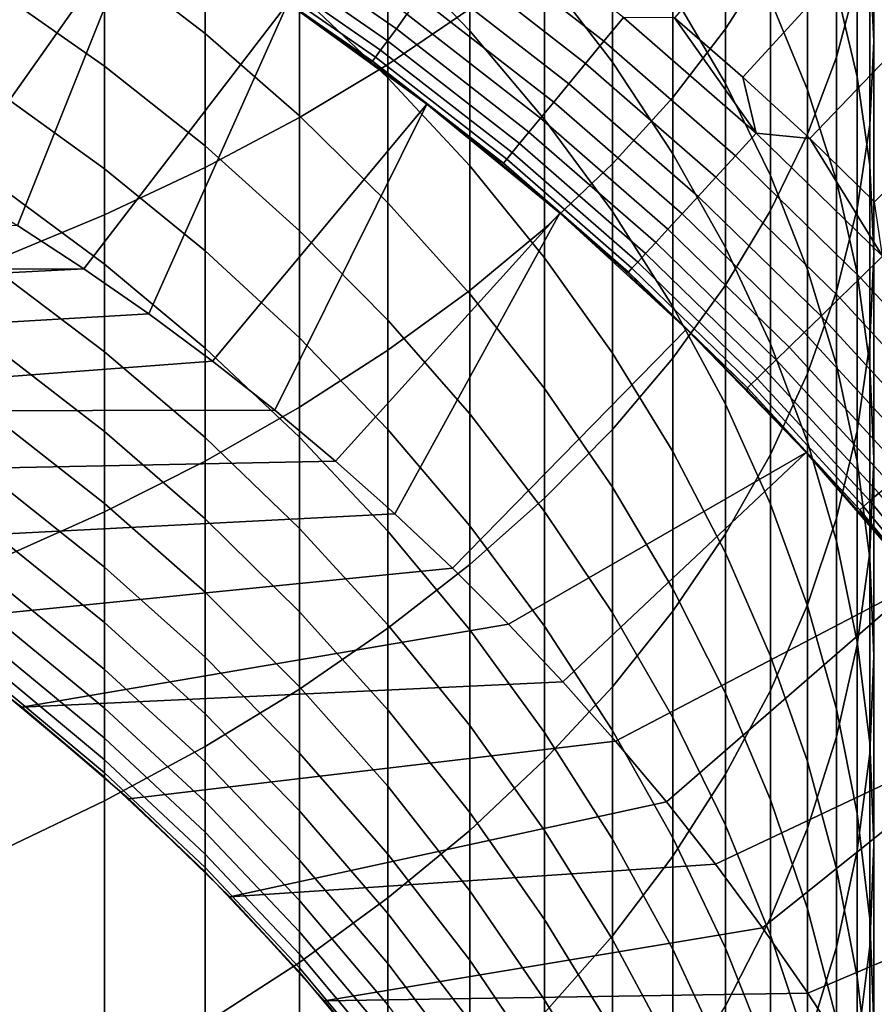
# Model space of a CAD drawing. Header units: metres. Extents: x -109 to 109, y -100 to 58.
# Tile 391 of 642: x 6.42 to 10.25, y -6.15 to -1.73. Entities that reach past the tile are written whole.
import ezdxf

# ---------------------------------------------------------------- set-up
doc = ezdxf.new("R2010")
doc.units = ezdxf.units.M
doc.layers.add('solid_21_062_100_XXX', color=7, linetype='CONTINUOUS')

msp = doc.modelspace()

# ---------------------------------------------------------------- linework, layer by layer
at = {"layer": 'solid_21_062_100_XXX'}
for points in [[(11.352392, -0.14602, 28.576704), (11.005567, 0.156755, 28.576704), (9.354994, -1.721458, 30.020081), (9.662025, -1.988189, 30.020081)], [(11.690891, -0.458077, 28.576704), (11.352392, -0.14602, 28.576704), (9.662025, -1.988189, 30.020081), (9.961455, -2.263425, 30.020081)], [(9.785889, -0.29771, 203.902573), (9.583917, -0.589848, 204.409744), (9.583917, -1.771693, 203.694168), (9.785889, -1.457689, 203.200241)], [(8.435585, -0.386142, 207.014832), (8.06863, -0.615955, 207.457443), (8.06863, -1.930846, 206.737808), (8.435585, -1.681928, 206.305679)], [(12.020815, -0.779185, 28.576704), (11.690891, -0.458077, 28.576704), (9.961455, -2.263425, 30.020081), (10.253048, -2.546952, 30.020081)], [(10.175266, -0.484547, 201.669464), (10.082104, -0.812939, 202.186035), (10.082104, -1.897478, 201.462845), (10.175266, -1.546844, 200.961105)], [(10.231299, -0.484607, 199.441116), (10.25, -0.839117, 199.948395), (10.25, -1.825928, 199.226196), (10.231299, -1.449607, 198.734879)], [(8.06863, -0.615955, 207.457443), (7.672235, -0.835139, 207.879562), (7.672235, -2.168252, 207.149963), (8.06863, -1.930846, 206.737808)], [(9.583917, -0.589848, 204.409744), (9.346973, -0.875366, 204.905426), (9.346973, -2.078582, 204.17691), (9.583917, -1.771693, 203.694168)], [(10.082104, -0.702452, 197.759399), (10.175266, -1.074659, 198.245346), (10.175266, -1.986885, 197.514481), (10.082104, -1.593815, 197.045258)], [(8.06863, -0.772935, 191.654449), (8.435585, -1.140383, 191.991638), (8.435585, -1.779492, 191.26387), (8.06863, -1.397671, 190.943054)], [(7.672235, -0.835139, 207.879562), (7.247845, -1.042894, 208.279678), (7.247845, -2.393279, 207.540634), (7.672235, -2.168252, 207.149963)], [(8.771758, -0.837497, 193.058731), (9.075924, -1.218556, 193.440369), (9.075924, -1.920846, 192.707794), (8.771758, -1.523486, 192.34317)], [(9.785889, -0.822082, 196.123978), (9.952153, -1.205074, 196.581192), (9.952153, -2.044514, 195.846222), (9.785889, -1.641924, 195.406174)], [(10.082104, -0.812939, 202.186035), (9.952153, -1.137715, 202.696915), (9.952153, -2.24425, 201.959045), (10.082104, -1.897478, 201.462845)], [(10.25, -0.839117, 199.948395), (10.231299, -1.193627, 200.455673), (10.231299, -2.20225, 199.717514), (10.25, -1.825928, 199.226196)], [(6.971311, -1.239255, 45.097431), (6.300118, -0.860213, 45.097431), (5.793635, -2.291252, 46.597431), (6.102353, -2.467462, 46.597431)], [(9.346973, -0.875366, 204.905426), (9.075924, -1.153223, 205.387802), (9.075924, -2.377235, 204.646698), (9.346973, -2.078582, 204.17691)], [(9.346973, -0.860717, 194.552292), (9.583917, -1.246844, 194.974335), (9.583917, -2.016084, 194.239075), (9.346973, -1.611897, 193.83429)], [(6.797007, -0.919538, 189.382034), (7.247845, -1.256072, 189.640594), (7.247845, -1.792416, 188.910019), (6.797007, -1.444914, 188.666397)], [(2.212831, -11.565833, -20.43038), (2.212826, -1.049087, -20.43038), (23.175426, -0.972689, -20.220478)], [(9.679617, -22.091299, -20.355614), (2.212831, -22.082581, -20.43038), (2.212831, -11.565833, -20.43038), (23.175426, -0.972689, -20.220478)], [(17.148014, -22.086779, -20.280832), (9.679617, -22.091299, -20.355614), (23.175426, -0.972689, -20.220478)], [(7.247845, -1.042894, 208.279678), (6.797007, -1.238461, 208.656326), (6.797007, -2.605105, 207.908371), (7.247845, -2.393279, 207.540634)], [(7.672235, -1.033511, 190.637085), (8.06863, -1.397671, 190.943054), (8.06863, -1.99075, 190.205048), (7.672235, -1.613577, 189.915268)], [(10.175266, -1.074659, 198.245346), (10.231299, -1.449607, 198.734879), (10.231299, -2.38285, 197.987167), (10.175266, -1.986885, 197.514481)], [(6.321368, -1.120335, 188.438858), (6.797007, -1.444914, 188.666397), (6.797007, -1.938542, 187.928513), (6.321368, -1.604337, 187.715347)], [(8.435585, -1.140383, 191.991638), (8.771758, -1.523486, 192.34317), (8.771758, -2.177578, 191.598343), (8.435585, -1.779492, 191.26387)], [(9.952153, -1.137715, 202.696915), (9.785889, -1.457689, 203.200241), (9.785889, -2.585895, 202.447922), (9.952153, -2.24425, 201.959045)], [(9.075924, -1.153223, 205.387802), (8.771758, -1.422404, 205.855118), (8.771758, -2.666564, 205.101822), (9.075924, -2.377235, 204.646698)], [(8.418996, -1.345543, 30.219034), (9.037212, -1.82672, 30.219034), (9.125355, -1.719694, 30.112827), (8.501109, -1.233824, 30.112827)], [(9.075924, -1.218556, 193.440369), (9.346973, -1.611897, 193.83429), (9.346973, -2.331012, 193.084167), (9.075924, -1.920846, 192.707794)], [(9.952153, -1.205074, 196.581192), (10.082104, -1.593815, 197.045258), (10.082104, -2.453147, 196.292862), (9.952153, -2.044514, 195.846222)], [(10.231299, -1.193627, 200.455673), (10.175266, -1.546844, 200.961105), (10.175266, -2.577198, 200.207031), (10.231299, -2.20225, 199.717514)], [(6.971311, -1.239255, 45.097431), (6.102353, -2.467462, 46.597431), (6.405731, -2.652755, 46.597431)], [(6.797007, -1.238461, 208.656326), (6.321368, -1.421128, 209.008118), (6.321368, -2.802958, 208.251862), (6.797007, -2.605105, 207.908371)], [(7.619986, -1.656131, 45.097431), (6.971311, -1.239255, 45.097431), (6.405731, -2.652755, 46.597431), (6.703761, -2.847137, 46.597431)], [(7.247845, -1.256072, 189.640594), (7.672235, -1.613577, 189.915268), (7.672235, -2.161574, 189.168823), (7.247845, -1.792416, 188.910019)], [(7.486451, -1.341133, 30.906261), (8.106326, -1.770945, 30.906261), (8.154123, -1.705915, 30.751375), (7.530593, -1.273569, 30.751375)], [(9.583917, -1.246844, 194.974335), (9.785889, -1.641924, 195.406174), (9.785889, -2.429642, 194.653244), (9.583917, -2.016084, 194.239075)], [(7.449868, -1.397128, 31.067598), (8.066714, -1.82484, 31.067598), (8.106326, -1.770945, 30.906261), (7.486451, -1.341133, 30.906261)], [(8.342684, -1.449369, 30.336931), (8.955297, -1.926185, 30.336931), (9.037212, -1.82672, 30.219034), (8.418996, -1.345543, 30.219034)], [(7.421123, -1.441125, 31.234156), (8.035589, -1.867187, 31.234156), (8.066714, -1.82484, 31.067598), (7.449868, -1.397128, 31.067598)], [(8.06863, -1.397671, 190.943054), (8.435585, -1.779492, 191.26387), (8.435585, -2.386214, 190.508881), (8.06863, -1.99075, 190.205048)], [(6.797007, -1.444914, 188.666397), (7.247845, -1.792416, 188.910019), (7.247845, -2.29635, 188.156723), (6.797007, -1.938542, 187.928513)], [(7.400435, -1.47279, 31.404663), (8.013188, -1.897664, 31.404663), (8.035589, -1.867187, 31.234156), (7.421123, -1.441125, 31.234156)], [(8.272755, -1.544512, 30.46562), (8.880232, -2.01733, 30.46562), (8.955297, -1.926185, 30.336931), (8.342684, -1.449369, 30.336931)], [(8.771758, -1.422404, 205.855118), (8.435585, -1.681928, 206.305679), (8.435585, -2.945513, 205.540604), (8.771758, -2.666564, 205.101822)], [(10.231299, -1.449607, 198.734879), (10.25, -1.825928, 199.226196), (10.25, -2.780265, 198.461594), (10.231299, -2.38285, 197.987167)], [(7.387963, -1.491881, 31.57782), (7.999683, -1.916039, 31.57782), (8.013188, -1.897664, 31.404663), (7.400435, -1.47279, 31.404663)], [(7.999683, -1.916039, 31.57782), (7.387963, -1.491881, 31.57782), (7.619984, -1.656129, 31.752131), (7.935101, -1.878271, 31.752131)], [(9.785889, -1.457689, 203.200241), (9.583917, -1.771693, 203.694168), (9.583917, -2.921166, 202.927673), (9.785889, -2.585895, 202.447922)], [(8.209741, -1.630245, 30.60412), (8.812592, -2.099462, 30.60412), (8.880232, -2.01733, 30.46562), (8.272755, -1.544512, 30.46562)], [(8.771758, -1.523486, 192.34317), (9.075924, -1.920846, 192.707794), (9.075924, -2.590479, 191.945267), (8.771758, -2.177578, 191.598343)], [(10.175266, -1.546844, 200.961105), (10.082104, -1.897478, 201.462845), (10.082104, -2.949405, 200.692978), (10.175266, -2.577198, 200.207031)], [(6.321368, -1.604337, 187.715347), (6.797007, -1.938542, 187.928513), (6.797007, -2.39948, 187.169754), (6.321368, -2.056287, 186.971405)], [(7.672235, -1.613577, 189.915268), (8.06863, -1.99075, 190.205048), (8.06863, -2.551039, 189.441849), (7.672235, -2.161574, 189.168823)], [(8.154123, -1.705915, 30.751375), (8.75289, -2.171954, 30.751375), (8.812592, -2.099462, 30.60412), (8.209741, -1.630245, 30.60412)], [(9.346973, -1.611897, 193.83429), (9.583917, -2.016084, 194.239075), (9.583917, -2.752487, 193.470932), (9.346973, -2.331012, 193.084167)], [(10.082104, -1.593815, 197.045258), (10.175266, -1.986885, 197.514481), (10.175266, -2.86633, 196.744492), (10.082104, -2.453147, 196.292862)], [(7.619986, -1.656131, 45.097431), (6.703761, -2.847137, 46.597431), (6.995806, -3.050195, 46.597431)], [(8.24378, -2.109345, 45.097431), (7.619986, -1.656131, 45.097431), (6.995806, -3.050195, 46.597431), (7.281698, -3.261822, 46.597431)], [(7.619986, -1.656131, 45.097431), (8.24378, -2.109345, 45.097431), (7.935101, -1.878271, 31.752131), (7.619984, -1.656129, 31.752131)], [(9.785889, -1.641924, 195.406174), (9.952153, -2.044514, 195.846222), (9.952153, -2.851063, 195.075287), (9.785889, -2.429642, 194.653244)], [(8.435585, -1.681928, 206.305679), (8.06863, -1.930846, 206.737808), (8.06863, -3.213063, 205.961472), (8.435585, -2.945513, 205.540604)], [(8.106326, -1.770945, 30.906261), (8.701583, -2.234252, 30.906261), (8.75289, -2.171954, 30.751375), (8.154123, -1.705915, 30.751375)], [(9.037212, -1.82672, 30.219034), (9.627983, -2.341222, 30.219034), (9.721888, -2.239215, 30.112827), (9.125355, -1.719694, 30.112827)], [(9.125355, -1.719694, 30.112827), (9.721888, -2.239215, 30.112827), (9.354994, -1.721458, 30.020081)], [(9.721888, -2.239215, 30.112827), (9.662025, -1.988189, 30.020081), (9.354994, -1.721458, 30.020081)], [(7.247845, -1.792416, 188.910019), (7.672235, -2.161574, 189.168823), (7.672235, -2.676455, 188.399155), (7.247845, -2.29635, 188.156723)], [(8.066714, -1.82484, 31.067598), (8.659062, -2.285882, 31.067598), (8.701583, -2.234252, 30.906261), (8.106326, -1.770945, 30.906261)], [(8.435585, -1.779492, 191.26387), (8.771758, -2.177578, 191.598343), (8.771758, -2.798525, 190.825668), (8.435585, -2.386214, 190.508881)], [(9.583917, -1.771693, 203.694168), (9.346973, -2.078582, 204.17691), (9.346973, -3.24884, 203.396561), (9.583917, -2.921166, 202.927673)], [(8.035589, -1.867187, 31.234156), (8.625651, -2.326451, 31.234156), (8.659062, -2.285882, 31.067598), (8.066714, -1.82484, 31.067598)], [(8.955297, -1.926185, 30.336931), (9.540712, -2.436023, 30.336931), (9.627983, -2.341222, 30.219034), (9.037212, -1.82672, 30.219034)], [(10.25, -1.825928, 199.226196), (10.231299, -2.20225, 199.717514), (10.231299, -3.17768, 198.936005), (10.25, -2.780265, 198.461594)], [(8.24378, -2.109345, 45.097431), (8.243747, -2.10932, 31.752131), (7.935101, -1.878271, 31.752131)], [(7.999683, -1.916039, 31.57782), (7.935101, -1.878271, 31.752131), (8.243747, -2.10932, 31.752131)], [(7.999683, -1.916039, 31.57782), (8.587109, -2.37325, 31.57782), (8.601606, -2.355648, 31.404663), (8.013188, -1.897664, 31.404663)], [(8.013188, -1.897664, 31.404663), (8.601606, -2.355648, 31.404663), (8.625651, -2.326451, 31.234156), (8.035589, -1.867187, 31.234156)], [(10.082104, -1.897478, 201.462845), (9.952153, -2.24425, 201.959045), (9.952153, -3.317512, 201.173584), (10.082104, -2.949405, 200.692978)], [(6.797007, -1.938542, 187.928513), (7.247845, -2.29635, 188.156723), (7.247845, -2.766912, 187.382126), (6.797007, -2.39948, 187.169754)], [(8.06863, -1.930846, 206.737808), (7.672235, -2.168252, 207.149963), (7.672235, -3.468238, 206.362869), (8.06863, -3.213063, 205.961472)], [(8.587109, -2.37325, 31.57782), (7.999683, -1.916039, 31.57782), (8.243747, -2.10932, 31.752131), (8.545669, -2.349088, 31.752131)], [(8.880232, -2.01733, 30.46562), (9.460741, -2.522896, 30.46562), (9.540712, -2.436023, 30.336931), (8.955297, -1.926185, 30.336931)], [(9.075924, -1.920846, 192.707794), (9.346973, -2.331012, 193.084167), (9.346973, -3.016687, 192.303375), (9.075924, -2.590479, 191.945267)], [(10.175266, -1.986885, 197.514481), (10.231299, -2.38285, 197.987167), (10.231299, -3.282556, 197.199432), (10.175266, -2.86633, 196.744492)], [(8.06863, -1.99075, 190.205048), (8.435585, -2.386214, 190.508881), (8.435585, -2.959392, 189.728134), (8.06863, -2.551039, 189.441849)], [(8.812592, -2.099462, 30.60412), (9.388679, -2.601177, 30.60412), (9.460741, -2.522896, 30.46562), (8.880232, -2.01733, 30.46562)], [(9.583917, -2.016084, 194.239075), (9.785889, -2.429642, 194.653244), (9.785889, -3.183735, 193.866653), (9.583917, -2.752487, 193.470932)], [(9.721888, -2.239215, 30.112827), (9.961455, -2.263425, 30.020081), (9.662025, -1.988189, 30.020081)], [(6.321368, -2.056287, 186.971405), (6.797007, -2.39948, 187.169754), (6.797007, -2.82685, 186.391617), (6.321368, -2.475323, 186.20842)], [(9.952153, -2.044514, 195.846222), (10.082104, -2.453147, 196.292862), (10.082104, -3.278807, 195.503677), (9.952153, -2.851063, 195.075287)], [(8.24378, -2.109345, 45.097431), (7.281698, -3.261822, 46.597431), (7.561042, -3.481703, 46.597431)], [(8.840531, -2.597304, 45.097431), (8.24378, -2.109345, 45.097431), (7.561042, -3.481703, 46.597431), (7.833786, -3.709796, 46.597431)], [(8.24378, -2.109345, 45.097431), (8.840531, -2.597304, 45.097431), (8.545669, -2.349088, 31.752131), (8.243747, -2.10932, 31.752131)], [(8.75289, -2.171954, 30.751375), (9.325074, -2.670269, 30.751375), (9.388679, -2.601177, 30.60412), (8.812592, -2.099462, 30.60412)], [(9.346973, -2.078582, 204.17691), (9.075924, -2.377235, 204.646698), (9.075924, -3.567722, 203.852859), (9.346973, -3.24884, 203.396561)], [(7.672235, -2.161574, 189.168823), (8.06863, -2.551039, 189.441849), (8.06863, -3.077471, 188.654922), (7.672235, -2.676455, 188.399155)], [(7.672235, -2.168252, 207.149963), (7.247845, -2.393279, 207.540634), (7.247845, -3.710108, 206.743332), (7.672235, -3.468238, 206.362869)], [(8.701583, -2.234252, 30.906261), (9.270413, -2.729647, 30.906261), (9.325074, -2.670269, 30.751375), (8.75289, -2.171954, 30.751375)], [(8.771758, -2.177578, 191.598343), (9.075924, -2.590479, 191.945267), (9.075924, -3.22618, 191.154221), (8.771758, -2.798525, 190.825668)], [(10.231299, -2.20225, 199.717514), (10.175266, -2.577198, 200.207031), (10.175266, -3.573645, 199.408691), (10.231299, -3.17768, 198.936005)], [(8.659062, -2.285882, 31.067598), (9.225113, -2.778856, 31.067598), (9.270413, -2.729647, 30.906261), (8.701583, -2.234252, 30.906261)], [(9.627983, -2.341222, 30.219034), (10.189514, -2.887488, 30.219034), (10.288895, -2.790808, 30.112827), (9.721888, -2.239215, 30.112827)], [(9.721888, -2.239215, 30.112827), (10.288895, -2.790808, 30.112827), (9.961455, -2.263425, 30.020081)], [(9.952153, -2.24425, 201.959045), (9.785889, -2.585895, 202.447922), (9.785889, -3.680177, 201.647064), (9.952153, -3.317512, 201.173584)], [(7.247845, -2.29635, 188.156723), (7.672235, -2.676455, 188.399155), (7.672235, -3.15724, 187.607742), (7.247845, -2.766912, 187.382126)], [(8.625651, -2.326451, 31.234156), (9.189518, -2.817522, 31.234156), (9.225113, -2.778856, 31.067598), (8.659062, -2.285882, 31.067598)], [(10.288895, -2.790808, 30.112827), (10.253048, -2.546952, 30.020081), (9.961455, -2.263425, 30.020081)], [(8.601606, -2.355648, 31.404663), (9.1639, -2.84535, 31.404663), (9.189518, -2.817522, 31.234156), (8.625651, -2.326451, 31.234156)], [(9.346973, -2.331012, 193.084167), (9.583917, -2.752487, 193.470932), (9.583917, -3.454648, 192.671356), (9.346973, -3.016687, 192.303375)], [(8.840531, -2.597304, 45.097431), (8.84062, -2.597381, 31.752131), (8.545669, -2.349088, 31.752131)], [(8.587109, -2.37325, 31.57782), (8.545669, -2.349088, 31.752131), (8.84062, -2.597381, 31.752131)], [(8.587109, -2.37325, 31.57782), (9.148456, -2.862128, 31.57782), (9.1639, -2.84535, 31.404663), (8.601606, -2.355648, 31.404663)], [(9.148456, -2.862128, 31.57782), (8.587109, -2.37325, 31.57782), (8.84062, -2.597381, 31.752131), (9.128361, -2.853995, 31.752131)], [(9.075924, -2.377235, 204.646698), (8.771758, -2.666564, 205.101822), (8.771758, -3.876647, 204.294907), (9.075924, -3.567722, 203.852859)], [(9.540712, -2.436023, 30.336931), (10.097154, -2.977338, 30.336931), (10.189514, -2.887488, 30.219034), (9.627983, -2.341222, 30.219034)], [(10.231299, -2.38285, 197.987167), (10.25, -2.780265, 198.461594), (10.25, -3.700306, 197.656052), (10.231299, -3.282556, 197.199432)], [(7.247845, -2.393279, 207.540634), (6.797007, -2.605105, 207.908371), (6.797007, -3.937789, 207.101471), (7.247845, -3.710108, 206.743332)], [(6.797007, -2.39948, 187.169754), (7.247845, -2.766912, 187.382126), (7.247845, -3.203204, 186.587738), (6.797007, -2.82685, 186.391617)], [(8.435585, -2.386214, 190.508881), (8.771758, -2.798525, 190.825668), (8.771758, -3.385142, 190.026611), (8.435585, -2.959392, 189.728134)], [(9.460741, -2.522896, 30.46562), (10.012518, -3.059672, 30.46562), (10.097154, -2.977338, 30.336931), (9.540712, -2.436023, 30.336931)], [(9.785889, -2.429642, 194.653244), (9.952153, -2.851063, 195.075287), (9.952153, -3.623181, 194.269882), (9.785889, -3.183735, 193.866653)], [(10.082104, -2.453147, 196.292862), (10.175266, -2.86633, 196.744492), (10.175266, -3.711315, 195.936829), (10.082104, -3.278807, 195.503677)], [(6.321368, -2.475323, 186.20842), (6.797007, -2.82685, 186.391617), (6.797007, -3.219836, 185.595551), (6.321368, -2.860646, 185.427887)], [(8.06863, -2.551039, 189.441849), (8.435585, -2.959392, 189.728134), (8.435585, -3.497934, 188.923096), (8.06863, -3.077471, 188.654922)], [(9.388679, -2.601177, 30.60412), (9.936252, -3.133865, 30.60412), (10.012518, -3.059672, 30.46562), (9.460741, -2.522896, 30.46562)], [(6.797007, -2.605105, 207.908371), (6.321368, -2.802958, 208.251862), (6.321368, -4.150451, 207.435989), (6.797007, -3.937789, 207.101471)], [(8.840531, -2.597304, 45.097431), (7.833786, -3.709796, 46.597431), (8.099751, -3.945967, 46.597431)], [(9.408756, -3.118817, 45.097431), (8.840531, -2.597304, 45.097431), (8.099751, -3.945967, 46.597431), (8.358703, -4.190001, 46.597431)], [(8.840531, -2.597304, 45.097431), (9.408756, -3.118817, 45.097431), (9.128361, -2.853995, 31.752131), (8.84062, -2.597381, 31.752131)], [(9.075924, -2.590479, 191.945267), (9.346973, -3.016687, 192.303375), (9.346973, -3.667618, 191.493378), (9.075924, -3.22618, 191.154221)], [(9.325074, -2.670269, 30.751375), (9.868938, -3.199349, 30.751375), (9.936252, -3.133865, 30.60412), (9.388679, -2.601177, 30.60412)], [(9.785889, -2.585895, 202.447922), (9.583917, -2.921166, 202.927673), (9.583917, -4.036076, 202.111725), (9.785889, -3.680177, 201.647064)], [(10.175266, -2.577198, 200.207031), (10.082104, -2.949405, 200.692978), (10.082104, -3.966714, 199.87793), (10.175266, -3.573645, 199.408691)], [(2.500099, -2.859578, 46.597431), (6.703761, -2.847137, 46.597431), (6.405731, -2.652755, 46.597431), (1.883447, -2.724529, 46.597431)], [(7.672235, -2.676455, 188.399155), (8.06863, -3.077471, 188.654922), (8.06863, -3.569041, 187.845749), (7.672235, -3.15724, 187.607742)], [(8.771758, -2.666564, 205.101822), (8.435585, -2.945513, 205.540604), (8.435585, -4.174488, 204.7211), (8.771758, -3.876647, 204.294907)], [(9.270413, -2.729647, 30.906261), (9.81109, -3.255625, 30.906261), (9.868938, -3.199349, 30.751375), (9.325074, -2.670269, 30.751375)], [(9.225113, -2.778856, 31.067598), (9.763147, -3.302264, 31.067598), (9.81109, -3.255625, 30.906261), (9.270413, -2.729647, 30.906261)], [(7.247845, -2.766912, 187.382126), (7.672235, -3.15724, 187.607742), (7.672235, -3.603011, 186.796082), (7.247845, -3.203204, 186.587738)], [(9.189518, -2.817522, 31.234156), (9.725476, -3.338911, 31.234156), (9.763147, -3.302264, 31.067598), (9.225113, -2.778856, 31.067598)], [(9.583917, -2.752487, 193.470932), (9.785889, -3.183735, 193.866653), (9.785889, -3.902763, 193.047867), (9.583917, -3.454648, 192.671356)], [(10.25, -2.780265, 198.461594), (10.231299, -3.17768, 198.936005), (10.231299, -4.118057, 198.112656), (10.25, -3.700306, 197.656052)], [(8.771758, -2.798525, 190.825668), (9.075924, -3.22618, 191.154221), (9.075924, -3.826735, 190.336182), (8.771758, -3.385142, 190.026611)], [(9.1639, -2.84535, 31.404663), (9.698364, -3.365285, 31.404663), (9.725476, -3.338911, 31.234156), (9.189518, -2.817522, 31.234156)], [(10.189514, -2.887488, 30.219034), (10.720099, -3.463857, 30.219034), (10.824656, -3.372799, 30.112827), (10.288895, -2.790808, 30.112827)], [(2.500099, -2.859578, 46.597431), (3.107312, -3.032345, 46.597431), (6.703761, -2.847137, 46.597431)], [(3.702743, -3.242167, 46.597431), (6.995806, -3.050195, 46.597431), (6.703761, -2.847137, 46.597431), (3.107312, -3.032345, 46.597431)], [(6.321368, -2.860646, 185.427887), (6.797007, -3.219836, 185.595551), (6.797007, -3.577689, 184.783081), (6.321368, -3.211521, 184.631256)], [(6.797007, -2.82685, 186.391617), (7.247845, -3.203204, 186.587738), (7.247845, -3.604395, 185.775055), (6.797007, -3.219836, 185.595551)], [(9.408756, -3.118817, 45.097431), (9.408657, -3.118721, 31.752131), (9.128361, -2.853995, 31.752131)], [(9.148456, -2.862128, 31.57782), (9.128361, -2.853995, 31.752131), (9.408657, -3.118721, 31.752131)], [(9.148456, -2.862128, 31.57782), (9.682019, -3.381186, 31.57782), (9.698364, -3.365285, 31.404663), (9.1639, -2.84535, 31.404663)], [(9.148456, -2.862128, 31.57782), (9.408657, -3.118721, 31.752131), (9.682019, -3.381186, 31.57782)], [(9.952153, -2.851063, 195.075287), (10.082104, -3.278807, 195.503677), (10.082104, -4.069222, 194.679184), (9.952153, -3.623181, 194.269882)], [(10.175266, -2.86633, 196.744492), (10.231299, -3.282556, 197.199432), (10.231299, -4.147009, 196.373169), (10.175266, -3.711315, 195.936829)], [(10.097154, -2.977338, 30.336931), (10.62293, -3.548483, 30.336931), (10.720099, -3.463857, 30.219034), (10.189514, -2.887488, 30.219034)], [(8.435585, -2.945513, 205.540604), (8.06863, -3.213063, 205.961472), (8.06863, -4.460159, 205.129883), (8.435585, -4.174488, 204.7211)], [(9.583917, -2.921166, 202.927673), (9.346973, -3.24884, 203.396561), (9.346973, -4.383911, 202.565842), (9.583917, -4.036076, 202.111725)], [(10.082104, -2.949405, 200.692978), (9.952153, -3.317512, 201.173584), (9.952153, -4.355455, 200.341995), (10.082104, -3.966714, 199.87793)], [(8.435585, -2.959392, 189.728134), (8.771758, -3.385142, 190.026611), (8.771758, -3.93631, 189.202698), (8.435585, -3.497934, 188.923096)], [(10.012518, -3.059672, 30.46562), (10.533887, -3.62603, 30.46562), (10.62293, -3.548483, 30.336931), (10.097154, -2.977338, 30.336931)], [(9.346973, -3.016687, 192.303375), (9.583917, -3.454648, 192.671356), (9.583917, -4.121228, 191.841888), (9.346973, -3.667618, 191.493378)], [(4.284085, -3.488227, 46.597431), (7.281698, -3.261822, 46.597431), (6.995806, -3.050195, 46.597431), (3.702743, -3.242167, 46.597431)], [(8.06863, -3.077471, 188.654922), (8.435585, -3.497934, 188.923096), (8.435585, -4.000812, 188.095322), (8.06863, -3.569041, 187.845749)], [(9.936252, -3.133865, 30.60412), (10.45365, -3.695909, 30.60412), (10.533887, -3.62603, 30.46562), (10.012518, -3.059672, 30.46562)], [(9.945941, -3.671569, 45.097431), (9.408756, -3.118817, 45.097431), (8.358703, -4.190001, 46.597431), (8.610133, -4.441435, 46.597431)], [(9.945941, -3.671569, 45.097431), (9.681279, -3.391343, 31.752131), (9.408657, -3.118721, 31.752131), (9.408756, -3.118817, 45.097431)], [(9.682019, -3.381186, 31.57782), (9.408657, -3.118721, 31.752131), (9.681279, -3.391343, 31.752131)], [(9.868938, -3.199349, 30.751375), (10.382831, -3.757585, 30.751375), (10.45365, -3.695909, 30.60412), (9.936252, -3.133865, 30.60412)], [(7.672235, -3.15724, 187.607742), (8.06863, -3.569041, 187.845749), (8.06863, -4.024811, 187.0159), (7.672235, -3.603011, 186.796082)], [(10.231299, -3.17768, 198.936005), (10.175266, -3.573645, 199.408691), (10.175266, -4.534283, 198.567612), (10.231299, -4.118057, 198.112656)], [(6.321368, -3.211521, 184.631256), (6.797007, -3.577689, 184.783081), (6.797007, -3.899726, 183.955765), (6.321368, -3.527278, 183.820084)], [(6.797007, -3.219836, 185.595551), (7.247845, -3.604395, 185.775055), (7.247845, -3.969718, 184.945633), (6.797007, -3.577689, 184.783081)], [(7.247845, -3.203204, 186.587738), (7.672235, -3.603011, 186.796082), (7.672235, -4.012917, 185.965744), (7.247845, -3.604395, 185.775055)], [(8.06863, -3.213063, 205.961472), (7.672235, -3.468238, 206.362869), (7.672235, -4.732617, 205.519745), (8.06863, -4.460159, 205.129883)], [(9.785889, -3.183735, 193.866653), (9.952153, -3.623181, 194.269882), (9.952153, -4.359396, 193.431534), (9.785889, -3.902763, 193.047867)], [(9.81109, -3.255625, 30.906261), (10.32197, -3.810589, 30.906261), (10.382831, -3.757585, 30.751375), (9.868938, -3.199349, 30.751375)], [(4.284085, -3.488227, 46.597431), (7.561042, -3.481703, 46.597431), (7.281698, -3.261822, 46.597431)], [(9.075924, -3.22618, 191.154221), (9.346973, -3.667618, 191.493378), (9.346973, -4.28256, 190.655746), (9.075924, -3.826735, 190.336182)], [(9.346973, -3.24884, 203.396561), (9.075924, -3.567722, 203.852859), (9.075924, -4.722411, 203.007782), (9.346973, -4.383911, 202.565842)], [(9.763147, -3.302264, 31.067598), (10.271531, -3.854516, 31.067598), (10.32197, -3.810589, 30.906261), (9.81109, -3.255625, 30.906261)], [(9.725476, -3.338911, 31.234156), (10.231898, -3.889032, 31.234156), (10.271531, -3.854516, 31.067598), (9.763147, -3.302264, 31.067598)], [(10.082104, -3.278807, 195.503677), (10.175266, -3.711315, 195.936829), (10.175266, -4.52023, 195.093033), (10.082104, -4.069222, 194.679184)], [(10.231299, -3.282556, 197.199432), (10.25, -3.700306, 197.656052), (10.25, -4.584298, 196.811096), (10.231299, -4.147009, 196.373169)], [(9.698364, -3.365285, 31.404663), (10.203375, -3.913873, 31.404663), (10.231898, -3.889032, 31.234156), (9.725476, -3.338911, 31.234156)], [(9.952153, -3.317512, 201.173584), (9.785889, -3.680177, 201.647064), (9.785889, -4.738448, 200.799194), (9.952153, -4.355455, 200.341995)], [(8.771758, -3.385142, 190.026611), (9.075924, -3.826735, 190.336182), (9.075924, -4.390999, 189.492706), (8.771758, -3.93631, 189.202698)], [(9.682019, -3.381186, 31.57782), (9.681279, -3.391343, 31.752131), (9.946006, -3.671639, 31.752131)], [(9.945941, -3.671569, 45.097431), (9.946006, -3.671639, 31.752131), (9.681279, -3.391343, 31.752131)], [(9.682019, -3.381186, 31.57782), (10.186178, -3.928849, 31.57782), (10.203375, -3.913873, 31.404663), (9.698364, -3.365285, 31.404663)], [(9.682019, -3.381186, 31.57782), (9.946006, -3.671639, 31.752131), (10.186178, -3.928849, 31.57782)], [(4.849197, -3.76962, 46.597431), (7.833786, -3.709796, 46.597431), (7.561042, -3.481703, 46.597431), (4.284085, -3.488227, 46.597431)], [(7.672235, -3.468238, 206.362869), (7.247845, -3.710108, 206.743332), (7.247845, -4.990868, 205.889282), (7.672235, -4.732617, 205.519745)], [(9.583917, -3.454648, 192.671356), (9.785889, -3.902763, 193.047867), (9.785889, -4.585355, 192.198486), (9.583917, -4.121228, 191.841888)], [(6.321368, -3.527278, 183.820084), (6.797007, -3.899726, 183.955765), (6.797007, -4.185333, 183.115189), (6.321368, -3.807315, 182.99588)], [(8.435585, -3.497934, 188.923096), (8.771758, -3.93631, 189.202698), (8.771758, -4.450978, 188.355515), (8.435585, -4.000812, 188.095322)], [(8.06863, -3.569041, 187.845749), (8.435585, -4.000812, 188.095322), (8.435585, -4.467068, 187.246368), (8.06863, -4.024811, 187.0159)], [(9.075924, -3.567722, 203.852859), (8.771758, -3.876647, 204.294907), (8.771758, -5.050343, 203.435928), (9.075924, -4.722411, 203.007782)], [(10.175266, -3.573645, 199.408691), (10.082104, -3.966714, 199.87793), (10.082104, -4.947466, 199.019226), (10.175266, -4.534283, 198.567612)], [(6.797007, -3.577689, 184.783081), (7.247845, -3.969718, 184.945633), (7.247845, -4.298479, 184.101044), (6.797007, -3.899726, 183.955765)], [(7.247845, -3.604395, 185.775055), (7.672235, -4.012917, 185.965744), (7.672235, -4.386178, 185.118301), (7.247845, -3.969718, 184.945633)], [(7.672235, -3.603011, 186.796082), (8.06863, -4.024811, 187.0159), (8.06863, -4.443913, 186.166931), (7.672235, -4.012917, 185.965744)], [(9.952153, -3.623181, 194.269882), (10.082104, -4.069222, 194.679184), (10.082104, -4.822883, 193.820969), (9.952153, -4.359396, 193.431534)], [(5.39594, -4.085282, 46.597431), (8.099751, -3.945967, 46.597431), (7.833786, -3.709796, 46.597431), (4.849197, -3.76962, 46.597431)], [(9.945941, -3.671569, 45.097431), (8.610133, -4.441435, 46.597431), (8.853961, -4.700163, 46.597431)], [(10.450873, -4.254284, 45.097431), (9.945941, -3.671569, 45.097431), (8.853961, -4.700163, 46.597431), (9.090082, -4.966074, 46.597431)], [(9.346973, -3.667618, 191.493378), (9.583917, -4.121228, 191.841888), (9.583917, -4.750955, 190.984116), (9.346973, -4.28256, 190.655746)], [(9.785889, -3.680177, 201.647064), (9.583917, -4.036076, 202.111725), (9.583917, -5.114296, 201.247864), (9.785889, -4.738448, 200.799194)], [(9.945941, -3.671569, 45.097431), (10.450873, -4.254284, 45.097431), (10.20262, -3.95938, 31.752131), (9.946006, -3.671639, 31.752131)], [(10.186178, -3.928849, 31.57782), (9.946006, -3.671639, 31.752131), (10.20262, -3.95938, 31.752131)], [(10.25, -3.700306, 197.656052), (10.231299, -4.118057, 198.112656), (10.231299, -5.021587, 197.249039), (10.25, -4.584298, 196.811096)], [(7.247845, -3.710108, 206.743332), (6.797007, -3.937789, 207.101471), (6.797007, -5.23397, 206.237152), (7.247845, -4.990868, 205.889282)], [(10.175266, -3.711315, 195.936829), (10.231299, -4.147009, 196.373169), (10.231299, -4.97456, 195.509933), (10.175266, -4.52023, 195.093033)], [(6.321368, -3.807315, 182.99588), (6.797007, -4.185333, 183.115189), (6.797007, -4.433965, 182.262924), (6.321368, -4.051098, 182.160248)], [(9.075924, -3.826735, 190.336182), (9.346973, -4.28256, 190.655746), (9.346973, -4.860343, 189.792053), (9.075924, -4.390999, 189.492706)], [(8.771758, -3.876647, 204.294907), (8.435585, -4.174488, 204.7211), (8.435585, -5.366509, 203.848709), (8.771758, -5.050343, 203.435928)], [(10.231898, -3.889032, 31.234156), (10.707247, -4.466215, 31.234156), (10.74872, -4.433935, 31.067598), (10.271531, -3.854516, 31.067598)], [(6.797007, -3.899726, 183.955765), (7.247845, -4.298479, 184.101044), (7.247845, -4.590048, 183.242905), (6.797007, -4.185333, 183.115189)], [(9.785889, -3.902763, 193.047867), (9.952153, -4.359396, 193.431534), (9.952153, -5.058305, 192.561844), (9.785889, -4.585355, 192.198486)], [(10.186178, -3.928849, 31.57782), (10.659403, -4.503454, 31.57782), (10.677399, -4.489447, 31.404663), (10.203375, -3.913873, 31.404663)], [(10.186178, -3.928849, 31.57782), (10.20262, -3.95938, 31.752131), (10.450912, -4.254332, 31.752131)], [(10.186178, -3.928849, 31.57782), (10.450912, -4.254332, 31.752131), (10.659403, -4.503454, 31.57782)], [(10.203375, -3.913873, 31.404663), (10.677399, -4.489447, 31.404663), (10.707247, -4.466215, 31.234156), (10.231898, -3.889032, 31.234156)], [(5.922189, -4.433987, 46.597431), (8.358703, -4.190001, 46.597431), (8.099751, -3.945967, 46.597431), (5.39594, -4.085282, 46.597431)], [(6.797007, -3.937789, 207.101471), (6.321368, -4.150451, 207.435989), (6.321368, -5.461035, 206.562073), (6.797007, -5.23397, 206.237152)], [(7.247845, -3.969718, 184.945633), (7.672235, -4.386178, 185.118301), (7.672235, -4.72208, 184.255371), (7.247845, -4.298479, 184.101044)], [(8.771758, -3.93631, 189.202698), (9.075924, -4.390999, 189.492706), (9.075924, -4.917896, 188.625381), (8.771758, -4.450978, 188.355515)], [(10.082104, -3.966714, 199.87793), (9.952153, -4.355455, 200.341995), (9.952153, -5.356099, 199.465881), (10.082104, -4.947466, 199.019226)], [(10.450873, -4.254284, 45.097431), (10.450912, -4.254332, 31.752131), (10.20262, -3.95938, 31.752131)], [(7.672235, -4.012917, 185.965744), (8.06863, -4.443913, 186.166931), (8.06863, -4.825547, 185.300476), (7.672235, -4.386178, 185.118301)], [(8.435585, -4.000812, 188.095322), (8.771758, -4.450978, 188.355515), (8.771758, -4.928165, 187.486649), (8.435585, -4.467068, 187.246368)], [(6.321368, -4.051098, 182.160248), (6.797007, -4.433965, 182.262924), (6.797007, -4.645147, 181.400635), (6.321368, -4.258163, 181.314758)], [(8.06863, -4.024811, 187.0159), (8.435585, -4.467068, 187.246368), (8.435585, -4.895811, 186.377869), (8.06863, -4.443913, 186.166931)], [(9.583917, -4.036076, 202.111725), (9.346973, -4.383911, 202.565842), (9.346973, -5.481627, 201.686371), (9.583917, -5.114296, 201.247864)], [(10.082104, -4.069222, 194.679184), (10.175266, -4.52023, 195.093033), (10.175266, -5.291532, 194.214737), (10.082104, -4.822883, 193.820969)], [(9.583917, -4.121228, 191.841888), (9.785889, -4.585355, 192.198486), (9.785889, -5.230209, 191.320099), (9.583917, -4.750955, 190.984116)], [(10.231299, -4.118057, 198.112656), (10.175266, -4.534283, 198.567612), (10.175266, -5.457281, 197.685379), (10.231299, -5.021587, 197.249039)], [(10.231299, -4.147009, 196.373169), (10.25, -4.584298, 196.811096), (10.25, -5.430554, 195.92836), (10.231299, -4.97456, 195.509933)], [(6.425955, -4.814414, 46.597431), (8.610133, -4.441435, 46.597431), (8.358703, -4.190001, 46.597431), (5.922189, -4.433987, 46.597431)], [(6.797007, -4.185333, 183.115189), (7.247845, -4.590048, 183.242905), (7.247845, -4.843871, 182.372864), (6.797007, -4.433965, 182.262924)], [(8.435585, -4.174488, 204.7211), (8.06863, -4.460159, 205.129883), (8.06863, -5.669755, 204.244629), (8.435585, -5.366509, 203.848709)], [(6.321368, -4.258163, 181.314758), (6.797007, -4.645147, 181.400635), (6.797007, -4.818478, 180.529938), (6.321368, -4.428114, 180.461044)], [(10.450873, -4.254284, 45.097431), (9.090082, -4.966074, 46.597431), (9.318227, -5.238877, 46.597431)], [(10.921836, -4.865046, 45.097431), (10.450873, -4.254284, 45.097431), (9.318227, -5.238877, 46.597431), (9.538339, -5.518517, 46.597431)], [(9.346973, -4.28256, 190.655746), (9.583917, -4.750955, 190.984116), (9.583917, -5.342628, 190.099655), (9.346973, -4.860343, 189.792053)], [(7.247845, -4.298479, 184.101044), (7.672235, -4.72208, 184.255371), (7.672235, -5.019984, 183.378586), (7.247845, -4.590048, 183.242905)], [(9.952153, -4.355455, 200.341995), (9.785889, -4.738448, 200.799194), (9.785889, -5.758689, 199.90593), (9.952153, -5.356099, 199.465881)], [(9.952153, -4.359396, 193.431534), (10.082104, -4.822883, 193.820969), (10.082104, -5.538353, 192.930664), (9.952153, -5.058305, 192.561844)], [(7.672235, -4.386178, 185.118301), (8.06863, -4.825547, 185.300476), (8.06863, -5.168984, 184.418182), (7.672235, -4.72208, 184.255371)], [(9.346973, -4.383911, 202.565842), (9.075924, -4.722411, 203.007782), (9.075924, -5.839101, 202.113113), (9.346973, -5.481627, 201.686371)], [(9.075924, -4.390999, 189.492706), (9.346973, -4.860343, 189.792053), (9.346973, -5.399863, 188.903961), (9.075924, -4.917896, 188.625381)], [(6.797007, -5.127765, 176.997437), (6.425955, -4.814414, 46.597431), (5.922189, -4.433987, 46.597431), (6.321368, -4.731369, 176.997437)], [(6.321368, -4.428114, 180.461044), (6.797007, -4.818478, 180.529938), (6.797007, -4.953626, 179.652496), (6.321368, -4.560627, 179.600723)], [(6.425955, -4.814414, 46.597431), (8.853961, -4.700163, 46.597431), (8.610133, -4.441435, 46.597431)], [(6.797007, -4.433965, 182.262924), (7.247845, -4.843871, 182.372864), (7.247845, -5.059462, 181.492554), (6.797007, -4.645147, 181.400635)], [(8.06863, -4.460159, 205.129883), (7.672235, -4.732617, 205.519745), (7.672235, -5.958977, 204.622223), (8.06863, -5.669755, 204.244629)], [(8.06863, -4.443913, 186.166931), (8.435585, -4.895811, 186.377869), (8.435585, -5.286223, 185.491486), (8.06863, -4.825547, 185.300476)], [(8.771758, -4.450978, 188.355515), (9.075924, -4.917896, 188.625381), (9.075924, -5.406421, 187.735886), (8.771758, -4.928165, 187.486649)], [(8.435585, -4.467068, 187.246368), (8.771758, -4.928165, 187.486649), (8.771758, -5.36696, 186.597794), (8.435585, -4.895811, 186.377869)], [(10.175266, -4.534283, 198.567612), (10.082104, -4.947466, 199.019226), (10.082104, -5.889789, 198.11853), (10.175266, -5.457281, 197.685379)], [(10.175266, -4.52023, 195.093033), (10.231299, -4.97456, 195.509933), (10.231299, -5.763631, 194.611404), (10.175266, -5.291532, 194.214737)], [(6.321368, -4.560627, 179.600723), (6.797007, -4.953626, 179.652496), (6.797007, -5.050334, 178.769989), (6.321368, -4.655448, 178.735428)], [(7.247845, -4.590048, 183.242905), (7.672235, -5.019984, 183.378586), (7.672235, -5.279321, 182.489639), (7.247845, -4.843871, 182.372864)], [(9.785889, -4.585355, 192.198486), (9.952153, -5.058305, 192.561844), (9.952153, -5.718574, 191.66246), (9.785889, -5.230209, 191.320099)], [(10.25, -4.584298, 196.811096), (10.231299, -5.021587, 197.249039), (10.231299, -5.886548, 196.346786), (10.25, -5.430554, 195.92836)], [(6.321368, -4.655448, 178.735428), (6.797007, -5.050334, 178.769989), (6.797007, -5.108418, 177.884109), (6.321368, -4.712399, 177.866821)], [(6.797007, -4.645147, 181.400635), (7.247845, -5.059462, 181.492554), (7.247845, -5.236412, 180.603683), (6.797007, -4.818478, 180.529938)], [(6.321368, -4.712399, 177.866821), (6.797007, -5.108418, 177.884109), (6.797007, -5.127765, 176.997437), (6.321368, -4.731369, 176.997437)], [(6.905382, -5.225162, 46.597431), (9.090082, -4.966074, 46.597431), (8.853961, -4.700163, 46.597431), (6.425955, -4.814414, 46.597431)], [(7.672235, -4.72208, 184.255371), (8.06863, -5.168984, 184.418182), (8.06863, -5.473571, 183.521729), (7.672235, -5.019984, 183.378586)], [(9.075924, -4.722411, 203.007782), (8.771758, -5.050343, 203.435928), (8.771758, -6.185414, 202.52652), (9.075924, -5.839101, 202.113113)], [(7.672235, -4.732617, 205.519745), (7.247845, -4.990868, 205.889282), (7.247845, -6.233117, 204.980133), (7.672235, -5.958977, 204.622223)], [(9.785889, -4.738448, 200.799194), (9.583917, -5.114296, 201.247864), (9.583917, -6.153769, 200.337753), (9.785889, -5.758689, 199.90593)], [(9.583917, -4.750955, 190.984116), (9.785889, -5.230209, 191.320099), (9.785889, -5.836095, 190.414398), (9.583917, -5.342628, 190.099655)], [(7.247845, -5.552155, 176.997437), (6.905382, -5.225162, 46.597431), (6.425955, -4.814414, 46.597431), (6.797007, -5.127765, 176.997437)], [(6.797007, -4.818478, 180.529938), (7.247845, -5.236412, 180.603683), (7.247845, -5.374382, 179.707932), (6.797007, -4.953626, 179.652496)], [(7.247845, -4.843871, 182.372864), (7.672235, -5.279321, 182.489639), (7.672235, -5.499596, 181.59021), (7.247845, -5.059462, 181.492554)], [(8.06863, -4.825547, 185.300476), (8.435585, -5.286223, 185.491486), (8.435585, -5.637562, 184.588898), (8.06863, -5.168984, 184.418182)], [(10.082104, -4.822883, 193.820969), (10.175266, -5.291532, 194.214737), (10.175266, -6.023748, 193.303589), (10.082104, -5.538353, 192.930664)], [(8.435585, -4.895811, 186.377869), (8.771758, -5.36696, 186.597794), (8.771758, -5.766526, 185.690628), (8.435585, -5.286223, 185.491486)], [(9.346973, -4.860343, 189.792053), (9.583917, -5.342628, 190.099655), (9.583917, -5.895119, 189.190201), (9.346973, -5.399863, 188.903961)], [(10.921836, -4.865046, 45.097431), (9.538339, -5.518517, 46.597431), (9.749887, -5.804305, 46.597431)], [(11.35683, -5.501204, 45.097431), (10.921836, -4.865046, 45.097431), (9.749887, -5.804305, 46.597431), (9.952835, -6.096189, 46.597431)], [(8.771758, -4.928165, 187.486649), (9.075924, -5.406421, 187.735886), (9.075924, -5.855642, 186.825912), (8.771758, -5.36696, 186.597794)], [(9.075924, -4.917896, 188.625381), (9.346973, -5.399863, 188.903961), (9.346973, -5.900091, 187.993149), (9.075924, -5.406421, 187.735886)], [(6.797007, -4.953626, 179.652496), (7.247845, -5.374382, 179.707932), (7.247845, -5.473108, 178.807007), (6.797007, -5.050334, 178.769989)], [(7.247845, -4.990868, 205.889282), (6.797007, -5.23397, 206.237152), (6.797007, -6.491176, 205.317062), (7.247845, -6.233117, 204.980133)], [(7.358609, -5.66464, 46.597431), (9.318227, -5.238877, 46.597431), (9.090082, -4.966074, 46.597431), (6.905382, -5.225162, 46.597431)], [(10.082104, -4.947466, 199.019226), (9.952153, -5.356099, 199.465881), (9.952153, -6.317534, 198.546906), (10.082104, -5.889789, 198.11853)], [(10.231299, -4.97456, 195.509933), (10.25, -5.430554, 195.92836), (10.25, -6.23746, 195.009521), (10.231299, -5.763631, 194.611404)], [(7.672235, -5.019984, 183.378586), (8.06863, -5.473571, 183.521729), (8.06863, -5.738726, 182.612839), (7.672235, -5.279321, 182.489639)], [(10.231299, -5.021587, 197.249039), (10.175266, -5.457281, 197.685379), (10.175266, -6.340878, 196.763687), (10.231299, -5.886548, 196.346786)], [(6.797007, -5.050334, 178.769989), (7.247845, -5.473108, 178.807007), (7.247845, -5.532404, 177.902634), (6.797007, -5.108418, 177.884109)], [(7.247845, -5.059462, 181.492554), (7.672235, -5.499596, 181.59021), (7.672235, -5.680389, 180.682022), (7.247845, -5.236412, 180.603683)], [(8.771758, -5.050343, 203.435928), (8.435585, -5.366509, 203.848709), (8.435585, -6.519302, 202.92511), (8.771758, -6.185414, 202.52652)], [(9.952153, -5.058305, 192.561844), (10.082104, -5.538353, 192.930664), (10.082104, -6.214268, 192.009979), (9.952153, -5.718574, 191.66246)], [(6.797007, -5.108418, 177.884109), (7.247845, -5.532404, 177.902634), (7.247845, -5.552155, 176.997437), (6.797007, -5.127765, 176.997437)], [(9.583917, -5.114296, 201.247864), (9.346973, -5.481627, 201.686371), (9.346973, -6.539896, 200.759811), (9.583917, -6.153769, 200.337753)], [(8.06863, -5.168984, 184.418182), (8.435585, -5.637562, 184.588898), (8.435585, -5.949155, 183.671829), (8.06863, -5.473571, 183.521729)], [(6.797007, -5.23397, 206.237152), (6.321368, -5.461035, 206.562073), (6.321368, -6.732211, 205.631744), (6.797007, -6.491176, 205.317062)], [(7.672235, -6.002993, 176.997437), (7.358609, -5.66464, 46.597431), (6.905382, -5.225162, 46.597431), (7.247845, -5.552155, 176.997437)], [(7.247845, -5.236412, 180.603683), (7.672235, -5.680389, 180.682022), (7.672235, -5.821357, 179.766815), (7.247845, -5.374382, 179.707932)], [(7.358609, -5.66464, 46.597431), (9.538339, -5.518517, 46.597431), (9.318227, -5.238877, 46.597431)], [(9.785889, -5.230209, 191.320099), (9.952153, -5.718574, 191.66246), (9.952153, -6.338943, 190.735107), (9.785889, -5.836095, 190.414398)], [(7.672235, -5.279321, 182.489639), (8.06863, -5.738726, 182.612839), (8.06863, -5.963942, 181.693237), (7.672235, -5.499596, 181.59021)], [(8.435585, -5.286223, 185.491486), (8.771758, -5.766526, 185.690628), (8.771758, -6.126101, 184.766876), (8.435585, -5.637562, 184.588898)], [(10.175266, -5.291532, 194.214737), (10.231299, -5.763631, 194.611404), (10.231299, -6.512717, 193.67926), (10.175266, -6.023748, 193.303589)], [(9.583917, -5.342628, 190.099655), (9.785889, -5.836095, 190.414398), (9.785889, -6.401858, 189.483093), (9.583917, -5.895119, 189.190201)], [(7.247845, -5.374382, 179.707932), (7.672235, -5.821357, 179.766815), (7.672235, -5.922228, 178.846313), (7.247845, -5.473108, 178.807007)], [(8.435585, -5.366509, 203.848709), (8.06863, -5.669755, 204.244629), (8.06863, -6.839546, 203.307404), (8.435585, -6.519302, 202.92511)], [(8.771758, -5.36696, 186.597794), (9.075924, -5.855642, 186.825912), (9.075924, -6.264702, 185.897186), (8.771758, -5.766526, 185.690628)], [(9.952153, -5.356099, 199.465881), (9.785889, -5.758689, 199.90593), (9.785889, -6.738954, 198.968964), (9.952153, -6.317534, 198.546906)], [(9.075924, -5.406421, 187.735886), (9.346973, -5.900091, 187.993149), (9.346973, -6.360075, 187.061371), (9.075924, -5.855642, 186.825912)], [(9.346973, -5.399863, 188.903961), (9.583917, -5.895119, 189.190201), (9.583917, -6.407374, 188.257507), (9.346973, -5.900091, 187.993149)], [(10.25, -5.430554, 195.92836), (10.231299, -5.886548, 196.346786), (10.231299, -6.711289, 195.407639), (10.25, -6.23746, 195.009521)], [(7.247845, -5.473108, 178.807007), (7.672235, -5.922228, 178.846313), (7.672235, -5.982812, 177.922287), (7.247845, -5.532404, 177.902634)], [(8.06863, -5.473571, 183.521729), (8.435585, -5.949155, 183.671829), (8.435585, -6.220409, 182.74202), (8.06863, -5.738726, 182.612839)], [(10.175266, -5.457281, 197.685379), (10.082104, -5.889789, 198.11853), (10.082104, -6.791886, 197.177551), (10.175266, -6.340878, 196.763687)], [(7.783891, -6.131152, 46.597431), (9.749887, -5.804305, 46.597431), (9.538339, -5.518517, 46.597431), (7.358609, -5.66464, 46.597431)], [(7.672235, -5.499596, 181.59021), (8.06863, -5.963942, 181.693237), (8.06863, -6.148791, 180.764679), (7.672235, -5.680389, 180.682022)], [(9.346973, -5.481627, 201.686371), (9.075924, -5.839101, 202.113113), (9.075924, -6.915662, 201.170532), (9.346973, -6.539896, 200.759811)], [(11.35683, -5.501204, 45.097431), (9.952835, -6.096189, 46.597431), (10.147083, -6.394016, 46.597431)], [(11.755091, -6.161638, 45.097431), (11.35683, -5.501204, 45.097431), (10.147083, -6.394016, 46.597431), (10.3325, -6.697587, 46.597431)], [(7.247845, -5.532404, 177.902634), (7.672235, -5.982812, 177.922287), (7.672235, -6.002993, 176.997437), (7.247845, -5.552155, 176.997437)], [(10.082104, -5.538353, 192.930664), (10.175266, -6.023748, 193.303589), (10.175266, -6.715483, 192.361343), (10.082104, -6.214268, 192.009979)], [(8.435585, -5.637562, 184.588898), (8.771758, -6.126101, 184.766876), (8.771758, -6.445, 183.828308), (8.435585, -5.949155, 183.671829)], [(8.06863, -6.478631, 176.997437), (7.783891, -6.131152, 46.597431), (7.358609, -5.66464, 46.597431), (7.672235, -6.002993, 176.997437)], [(8.06863, -5.669755, 204.244629), (7.672235, -5.958977, 204.622223), (7.672235, -7.144979, 203.672012), (8.06863, -6.839546, 203.307404)], [(7.672235, -5.680389, 180.682022), (8.06863, -6.148791, 180.764679), (8.06863, -6.292921, 179.828934), (7.672235, -5.821357, 179.766815)], [(8.06863, -5.738726, 182.612839), (8.435585, -6.220409, 182.74202), (8.435585, -6.450807, 181.80127), (8.06863, -5.963942, 181.693237)], [(9.952153, -5.718574, 191.66246), (10.082104, -6.214268, 192.009979), (10.082104, -6.849338, 191.060638), (9.952153, -6.338943, 190.735107)], [(8.771758, -5.766526, 185.690628), (9.075924, -6.264702, 185.897186), (9.075924, -6.632822, 184.951477), (8.771758, -6.126101, 184.766876)], [(9.785889, -5.758689, 199.90593), (9.583917, -6.153769, 200.337753), (9.583917, -7.152512, 199.383133), (9.785889, -6.738954, 198.968964)], [(10.231299, -5.763631, 194.611404), (10.25, -6.23746, 195.009521), (10.25, -7.003477, 194.05632), (10.231299, -6.512717, 193.67926)], [(7.672235, -5.821357, 179.766815), (8.06863, -6.292921, 179.828934), (8.06863, -6.396055, 178.887787), (7.672235, -5.922228, 178.846313)], [(7.783891, -6.131152, 46.597431), (9.952835, -6.096189, 46.597431), (9.749887, -5.804305, 46.597431)], [(9.075924, -5.839101, 202.113113), (8.771758, -6.185414, 202.52652), (8.771758, -7.279696, 201.568436), (9.075924, -6.915662, 201.170532)], [(9.075924, -5.855642, 186.825912), (9.346973, -6.360075, 187.061371), (9.346973, -6.778934, 186.110397), (9.075924, -6.264702, 185.897186)], [(9.785889, -5.836095, 190.414398), (9.952153, -6.338943, 190.735107), (9.952153, -6.91823, 189.781555), (9.785889, -6.401858, 189.483093)], [(9.346973, -5.900091, 187.993149), (9.583917, -6.407374, 188.257507), (9.583917, -6.878416, 187.303329), (9.346973, -6.360075, 187.061371)], [(9.583917, -5.895119, 189.190201), (9.785889, -6.401858, 189.483093), (9.785889, -6.926418, 188.527985), (9.583917, -6.407374, 188.257507)], [(10.082104, -5.889789, 198.11853), (9.952153, -6.317534, 198.546906), (9.952153, -7.237927, 197.586838), (10.082104, -6.791886, 197.177551)], [(10.231299, -5.886548, 196.346786), (10.175266, -6.340878, 196.763687), (10.175266, -7.183389, 195.804306), (10.231299, -6.711289, 195.407639)], [(7.672235, -5.958977, 204.622223), (7.247845, -6.233117, 204.980133), (7.247845, -7.434485, 204.017624), (7.672235, -7.144979, 203.672012)], [(7.672235, -5.922228, 178.846313), (8.06863, -6.396055, 178.887787), (8.06863, -6.457998, 177.943039), (7.672235, -5.982812, 177.922287)], [(8.435585, -5.949155, 183.671829), (8.771758, -6.445, 183.828308), (8.771758, -6.722614, 182.876709), (8.435585, -6.220409, 182.74202)], [(7.672235, -5.982812, 177.922287), (8.06863, -6.457998, 177.943039), (8.06863, -6.478631, 176.997437), (7.672235, -6.002993, 176.997437)], [(8.06863, -5.963942, 181.693237), (8.435585, -6.450807, 181.80127), (8.435585, -6.639908, 180.851349), (8.06863, -6.148791, 180.764679)], [(10.175266, -6.023748, 193.303589), (10.231299, -6.512717, 193.67926), (10.231299, -7.220389, 192.715317), (10.175266, -6.715483, 192.361343)], [(8.179671, -6.622989, 46.597431), (10.147083, -6.394016, 46.597431), (9.952835, -6.096189, 46.597431), (7.783891, -6.131152, 46.597431)], [(8.435585, -6.977336, 176.997437), (8.179671, -6.622989, 46.597431), (7.783891, -6.131152, 46.597431), (8.06863, -6.478631, 176.997437)], [(8.771758, -6.126101, 184.766876), (9.075924, -6.632822, 184.951477), (9.075924, -6.959297, 183.990616), (8.771758, -6.445, 183.828308)]]:
    msp.add_3dface(points, dxfattribs=at)

doc.saveas('drawing.dxf')
